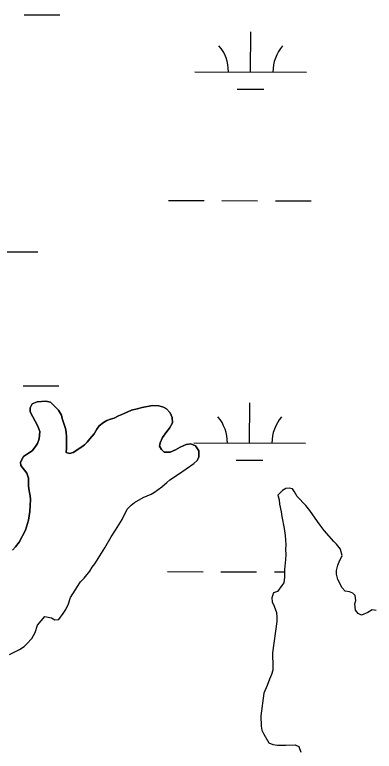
# Model space of a CAD drawing. Extents: x 3161665 to 3199565, y 885729 to 911164.
# Drawn here: x 3172367 to 3172689, y 907227 to 907887 of the extents above; entities that cross this region are included whole.
import ezdxf

# ---------------------------------------------------------------- set-up
doc = ezdxf.new("R2010")
doc.units = 0
for name, color, linetype in [('V-SITE-VEGE', 7, 'Continuous'), ('V-TOPO-SHOR', 7, 'Continuous'), ('V-WETL-SWMP', 7, 'Continuous')]:
    doc.layers.add(name, color=color, linetype=linetype)

msp = doc.modelspace()

# ---------------------------------------------------------------- linework, layer by layer
at = {"layer": 'V-SITE-VEGE'}
for p, q in [((3172394.62, 907540.35), (3172386.83, 907539.99)), ((3172398.81, 907539.73), (3172394.62, 907540.35)), ((3172380.82, 907534.64), (3172380.6, 907531.05)), ((3172382.43, 907538.22), (3172380.82, 907534.64)), ((3172386.83, 907539.99), (3172382.43, 907538.22)), ((3172403.17, 907535.51), (3172398.81, 907539.73)), ((3172406.15, 907532.3), (3172403.17, 907535.51)), ((3172481.2, 907534.88), (3172476.8, 907533.5)), ((3172490.39, 907536.62), (3172481.2, 907534.88)), ((3172496.18, 907536.39), (3172490.39, 907536.62)), ((3172500.16, 907534.97), (3172496.18, 907536.39)), ((3172502.95, 907533.76), (3172500.16, 907534.97)), ((3172506.12, 907530.15), (3172502.95, 907533.76)), ((3172380.6, 907531.05), (3172387.71, 907518.03)), ((3172408.92, 907527.89), (3172406.15, 907532.3)), ((3172409.5, 907524.9), (3172408.92, 907527.89)), ((3172459.81, 907527.41), (3172456, 907525.24)), ((3172462.81, 907528.39), (3172459.81, 907527.41)), ((3172465.61, 907529.77), (3172462.81, 907528.39)), ((3172471.61, 907532.33), (3172465.61, 907529.77)), ((3172476.8, 907533.5), (3172471.61, 907532.33)), ((3172508.09, 907525.75), (3172506.12, 907530.15)), ((3172412.25, 907515.9), (3172409.5, 907524.9)), ((3172446.4, 907521.3), (3172442.59, 907518.33)), ((3172449.41, 907523.28), (3172446.4, 907521.3)), ((3172452.61, 907524.46), (3172449.41, 907523.28)), ((3172456, 907525.24), (3172452.61, 907524.46)), ((3172505.65, 907516.18), (3172508.27, 907521.15)), ((3172508.27, 907521.15), (3172508.09, 907525.75)), ((3172387.71, 907518.03), (3172389.48, 907513.43)), ((3172412.83, 907512.71), (3172412.25, 907515.9)), ((3172440.58, 907515.34), (3172438.16, 907511.17)), ((3172442.59, 907518.33), (3172440.58, 907515.34)), ((3172503.23, 907513.2), (3172505.65, 907516.18)), ((3172389.48, 907513.43), (3172388.65, 907506.65)), ((3172413.2, 907508.51), (3172412.83, 907512.71)), ((3172413.14, 907498.34), (3172413.2, 907508.51)), ((3172438.16, 907511.17), (3172434.15, 907506.8)), ((3172497.19, 907503.25), (3172499.41, 907507.83)), ((3172499.41, 907507.83), (3172503.23, 907513.2)), ((3172387.23, 907502.47), (3172385.61, 907499.89)), ((3172388.65, 907506.65), (3172387.23, 907502.47)), ((3172429.53, 907501.44), (3172427.12, 907499.45)), ((3172431.74, 907503.82), (3172429.53, 907501.44)), ((3172434.15, 907506.8), (3172431.74, 907503.82)), ((3172496.58, 907500.27), (3172497.19, 907503.25)), ((3172520.53, 907501.53), (3172515.33, 907499.16)), ((3172524.93, 907502.1), (3172520.53, 907501.53)), ((3172528.91, 907500.48), (3172524.93, 907502.1)), ((3172382.4, 907496.11), (3172378.39, 907493.14)), ((3172385.61, 907499.89), (3172382.4, 907496.11)), ((3172412.93, 907494.54), (3172413.14, 907498.34)), ((3172416.11, 907493.53), (3172412.93, 907494.54)), ((3172419.11, 907494.51), (3172416.11, 907493.53)), ((3172427.12, 907499.45), (3172419.11, 907494.51)), ((3172498.56, 907497.26), (3172496.58, 907500.27)), ((3172500.94, 907494.85), (3172498.56, 907497.26)), ((3172506.12, 907494.82), (3172500.94, 907494.85)), ((3172510.93, 907496.79), (3172506.12, 907494.82)), ((3172515.33, 907499.16), (3172510.93, 907496.79)), ((3172531.88, 907496.08), (3172528.91, 907500.48)), ((3172532.05, 907490.49), (3172531.88, 907496.08)), ((3172374.59, 907490.97), (3172372.16, 907485.79)), ((3172378.39, 907493.14), (3172374.59, 907490.97)), ((3172527.42, 907484.73), (3172530.63, 907487.7)), ((3172530.63, 907487.7), (3172531.4, 907489.22)), ((3172531.4, 907489.22), (3172532.05, 907490.49)), ((3172372.16, 907485.79), (3172372.35, 907482.79)), ((3172372.35, 907482.79), (3172377.7, 907475.98)), ((3172513.8, 907475.02), (3172527.42, 907484.73)), ((3172377.7, 907475.98), (3172379.07, 907471.38)), ((3172505.99, 907469.88), (3172513.8, 907475.02)), ((3172379.07, 907471.38), (3172379.05, 907467.39)), ((3172498.77, 907463.73), (3172503.18, 907467.7)), ((3172503.18, 907467.7), (3172505.99, 907469.88)), ((3172379.05, 907467.39), (3172379.23, 907464.2)), ((3172379.23, 907464.2), (3172379.8, 907460)), ((3172492.16, 907458.98), (3172498.77, 907463.73)), ((3172609.9, 907462.13), (3172607.1, 907460.55)), ((3172612.9, 907462.51), (3172609.9, 907462.13)), ((3172615.89, 907461.9), (3172612.9, 907462.51)), ((3172617.87, 907459.09), (3172615.89, 907461.9)), ((3172379.8, 907460), (3172380.78, 907455.61)), ((3172380.78, 907455.61), (3172380.96, 907452.21)), ((3172481.95, 907454.25), (3172489.15, 907457)), ((3172489.15, 907457), (3172492.16, 907458.98)), ((3172604, 907457.29), (3172602.79, 907456.28)), ((3172602.79, 907456.28), (3172603.08, 907455.5)), ((3172603.08, 907455.5), (3172603.86, 907452.19)), ((3172607.1, 907460.55), (3172604, 907457.29)), ((3172620.04, 907455.09), (3172617.87, 907459.09)), ((3172627.79, 907447.06), (3172620.04, 907455.09)), ((3172380.96, 907452.21), (3172380.5, 907441.64)), ((3172471.14, 907447.32), (3172474.14, 907449.7)), ((3172474.14, 907449.7), (3172481.95, 907454.25)), ((3172603.86, 907452.19), (3172604.44, 907448.19)), ((3172604.44, 907448.19), (3172605.8, 907441.4)), ((3172380.5, 907441.64), (3172379.26, 907433.86)), ((3172463.08, 907434.39), (3172467.72, 907443.54)), ((3172467.72, 907443.54), (3172471.14, 907447.32)), ((3172605.8, 907441.4), (3172606.37, 907437)), ((3172631.55, 907442.45), (3172627.79, 907447.06)), ((3172638.48, 907432.63), (3172631.55, 907442.45)), ((3172606.37, 907437), (3172608.51, 907426.21)), ((3172379.26, 907433.86), (3172376.41, 907424.7)), ((3172457.24, 907424.85), (3172463.08, 907434.39)), ((3172640.65, 907429.23), (3172638.48, 907432.63)), ((3172644.22, 907424.42), (3172640.65, 907429.23)), ((3172376.41, 907424.7), (3172370.77, 907413.95)), ((3172453.21, 907418.88), (3172457.24, 907424.85)), ((3172608.51, 907426.21), (3172609.27, 907420.02)), ((3172653.15, 907414.59), (3172644.22, 907424.42)), ((3172447.57, 907409.13), (3172453.21, 907418.88)), ((3172609.27, 907420.02), (3172610.02, 907411.84)), ((3172367.55, 907409.98), (3172364.74, 907407)), ((3172370.77, 907413.95), (3172367.55, 907409.98)), ((3172438.71, 907394.61), (3172447.57, 907409.13)), ((3172610.02, 907411.84), (3172609.8, 907407.85)), ((3172655.33, 907412.38), (3172653.15, 907414.59)), ((3172658.91, 907407.81), (3172655.33, 907412.38)), ((3172609.97, 907402.86), (3172609.75, 907398.47)), ((3172609.8, 907407.85), (3172609.97, 907402.86)), ((3172657.83, 907396.6), (3172660.46, 907402.18)), ((3172659.09, 907407.57), (3172658.91, 907407.81)), ((3172660.46, 907402.18), (3172659.09, 907407.57)), ((3172609.75, 907398.47), (3172608.9, 907389.49)), ((3172656.62, 907393.42), (3172657.83, 907396.6)), ((3172434.28, 907388.05), (3172436.3, 907391.63)), ((3172436.3, 907391.63), (3172438.71, 907394.61)), ((3172608.9, 907389.49), (3172608.86, 907382.71)), ((3172655.38, 907385.44), (3172655.4, 907388.83)), ((3172655.4, 907388.83), (3172656.62, 907393.42)), ((3172425.85, 907378.52), (3172429.26, 907381.9)), ((3172429.26, 907381.9), (3172434.28, 907388.05)), ((3172608.86, 907382.71), (3172608.04, 907377.72)), ((3172656.75, 907380.64), (3172655.38, 907385.44)), ((3172423.03, 907374.35), (3172425.85, 907378.52)), ((3172606.43, 907375.14), (3172602.6, 907369.97)), ((3172608.04, 907377.72), (3172606.43, 907375.14)), ((3172660.5, 907373.04), (3172656.75, 907380.64)), ((3172416.99, 907364.6), (3172423.03, 907374.35)), ((3172599, 907368.59), (3172597.38, 907364.21)), ((3172602.6, 907369.97), (3172599, 907368.59)), ((3172663.28, 907370.23), (3172660.5, 907373.04)), ((3172667.06, 907369.61), (3172663.28, 907370.23)), ((3172670.05, 907368.4), (3172667.06, 907369.61)), ((3172414.96, 907358.83), (3172416.99, 907364.6)), ((3172597.38, 907364.21), (3172597.76, 907360.62)), ((3172672.23, 907366.19), (3172670.05, 907368.4)), ((3172672.81, 907361.79), (3172672.23, 907366.19)), ((3172412.74, 907353.84), (3172414.96, 907358.83)), ((3172597.76, 907360.62), (3172599.54, 907356.62)), ((3172599.54, 907356.62), (3172601.5, 907351.02)), ((3172672, 907358.8), (3172672.81, 907361.79)), ((3172672.56, 907353.21), (3172672, 907358.8)), ((3172406.5, 907344.9), (3172410.32, 907350.07)), ((3172410.32, 907350.07), (3172412.74, 907353.84)), ((3172601.5, 907351.02), (3172601.88, 907346.62)), ((3172674.74, 907350.01), (3172672.56, 907353.21)), ((3172677.72, 907348.6), (3172674.74, 907350.01)), ((3172683.52, 907351.16), (3172677.72, 907348.6)), ((3172687.33, 907353.53), (3172683.52, 907351.16)), ((3172691.12, 907352.91), (3172687.33, 907353.53)), ((3172387.32, 907339.82), (3172393.75, 907347.37)), ((3172393.75, 907347.37), (3172399.73, 907346.34)), ((3172399.73, 907346.34), (3172402.91, 907344.32)), ((3172402.91, 907344.32), (3172406.5, 907344.9)), ((3172601.86, 907342.83), (3172597.91, 907314.91)), ((3172601.88, 907346.62), (3172601.86, 907342.83)), ((3172385.08, 907333.05), (3172387.32, 907339.82)), ((3172382.06, 907327.68), (3172385.08, 907333.05)), ((3172375.24, 907320.53), (3172377.84, 907322.91)), ((3172377.84, 907322.91), (3172382.06, 907327.68)), ((3172362.22, 907313.42), (3172371.03, 907317.96)), ((3172371.03, 907317.96), (3172375.24, 907320.53)), ((3172597.91, 907314.91), (3172597.89, 907311.52)), ((3172597.89, 907311.52), (3172598.25, 907305.33)), ((3172598.25, 907305.33), (3172598.22, 907299.35)), ((3172598.22, 907299.35), (3172597, 907295.36)), ((3172595.38, 907291.38), (3172593.36, 907285.6)), ((3172597, 907295.36), (3172595.38, 907291.38)), ((3172593.36, 907285.6), (3172590.32, 907278.63)), ((3172590.32, 907278.63), (3172587.61, 907258.29)), ((3172587.61, 907258.29), (3172587.77, 907249.11)), ((3172587.77, 907249.11), (3172588.54, 907245.51)), ((3172588.54, 907245.51), (3172590.12, 907241.91)), ((3172590.12, 907241.91), (3172594.86, 907234.1)), ((3172594.86, 907234.1), (3172598.25, 907232.69)), ((3172598.25, 907232.69), (3172602.44, 907232.07)), ((3172602.44, 907232.07), (3172610.02, 907232.03)), ((3172610.02, 907232.03), (3172618.41, 907232.38)), ((3172618.41, 907232.38), (3172621.59, 907230.96)), ((3172621.59, 907230.96), (3172623.36, 907225.76))]:
    msp.add_line(p, q, dxfattribs=at)
at = {"layer": 'V-TOPO-SHOR'}
for p, q in [((3172604, 907457.29), (3172602.79, 907456.28)), ((3172602.79, 907456.28), (3172603.08, 907455.51))]:
    msp.add_line(p, q, dxfattribs=at)
for points in [[(3172364.74, 907407), (3172367.55, 907409.98), (3172370.77, 907413.95), (3172376.41, 907424.7), (3172379.26, 907433.86), (3172380.5, 907441.64), (3172380.96, 907452.21), (3172380.78, 907455.61), (3172379.8, 907460), (3172379.23, 907464.2), (3172379.05, 907467.39), (3172379.07, 907471.38), (3172377.7, 907475.98), (3172372.35, 907482.79), (3172372.16, 907485.79), (3172374.59, 907490.97), (3172378.39, 907493.14), (3172382.4, 907496.11), (3172385.61, 907499.89), (3172387.23, 907502.47), (3172388.65, 907506.65), (3172389.48, 907513.43), (3172387.71, 907518.03), (3172380.6, 907531.05), (3172380.82, 907534.64), (3172382.43, 907538.22), (3172386.83, 907539.99), (3172394.62, 907540.35), (3172398.81, 907539.73), (3172403.17, 907535.51)], [(3172403.17, 907535.51), (3172406.15, 907532.3), (3172408.92, 907527.89), (3172409.5, 907524.9), (3172412.25, 907515.9), (3172412.83, 907512.71), (3172413.2, 907508.51), (3172413.14, 907498.34), (3172412.93, 907494.54), (3172416.11, 907493.53), (3172419.11, 907494.51), (3172427.12, 907499.45), (3172429.53, 907501.44), (3172431.74, 907503.82), (3172434.15, 907506.8), (3172438.16, 907511.17), (3172440.58, 907515.34), (3172442.59, 907518.33), (3172446.4, 907521.3), (3172449.41, 907523.28), (3172452.61, 907524.46), (3172456, 907525.24), (3172459.81, 907527.41), (3172462.81, 907528.39), (3172465.61, 907529.77), (3172471.61, 907532.33), (3172476.8, 907533.5), (3172481.2, 907534.88), (3172490.39, 907536.62), (3172496.18, 907536.39), (3172500.16, 907534.97), (3172502.95, 907533.76), (3172506.12, 907530.15), (3172508.09, 907525.75), (3172508.27, 907521.15), (3172505.65, 907516.18), (3172503.23, 907513.2), (3172499.41, 907507.83), (3172497.19, 907503.25), (3172496.58, 907500.26), (3172498.56, 907497.26), (3172500.94, 907494.85), (3172506.12, 907494.82), (3172510.93, 907496.79), (3172515.33, 907499.16), (3172520.53, 907501.53), (3172524.93, 907502.1), (3172528.91, 907500.48), (3172531.88, 907496.08), (3172532.05, 907490.49), (3172531.4, 907489.22)], [(3172362.22, 907313.42), (3172371.03, 907317.96), (3172375.24, 907320.53), (3172377.84, 907322.91), (3172382.06, 907327.68), (3172385.08, 907333.05), (3172387.32, 907339.82), (3172393.75, 907347.37), (3172399.73, 907346.34), (3172402.91, 907344.32), (3172406.5, 907344.9), (3172410.32, 907350.07), (3172412.74, 907353.85), (3172414.96, 907358.83), (3172416.99, 907364.6), (3172423.03, 907374.35), (3172425.85, 907378.52), (3172429.26, 907381.9), (3172434.28, 907388.05), (3172436.3, 907391.63), (3172438.71, 907394.61), (3172447.57, 907409.13), (3172453.21, 907418.88), (3172457.24, 907424.85), (3172463.08, 907434.39), (3172467.72, 907443.55), (3172471.14, 907447.32), (3172474.14, 907449.7), (3172481.95, 907454.25), (3172489.15, 907457), (3172492.16, 907458.98), (3172498.77, 907463.73), (3172503.18, 907467.7), (3172505.99, 907469.88), (3172513.8, 907475.02), (3172527.42, 907484.73), (3172530.63, 907487.7), (3172531.4, 907489.22)], [(3172658.91, 907407.81), (3172655.33, 907412.38), (3172653.15, 907414.59), (3172644.22, 907424.42), (3172640.65, 907429.23), (3172638.48, 907432.63), (3172631.55, 907442.45), (3172627.78, 907447.06), (3172620.04, 907455.09), (3172617.87, 907459.09), (3172615.89, 907461.9), (3172612.9, 907462.51), (3172609.9, 907462.13), (3172607.1, 907460.55), (3172604, 907457.29)], [(3172603.08, 907455.51), (3172603.86, 907452.19), (3172604.44, 907448.19), (3172605.8, 907441.4), (3172606.37, 907437), (3172608.51, 907426.21), (3172609.27, 907420.02), (3172610.02, 907411.84), (3172609.8, 907407.85), (3172609.97, 907402.86), (3172609.75, 907398.47), (3172608.9, 907389.49), (3172608.86, 907382.71), (3172608.04, 907377.72), (3172606.43, 907375.14), (3172602.6, 907369.97), (3172599.01, 907368.59), (3172597.38, 907364.21), (3172597.76, 907360.62), (3172599.54, 907356.62), (3172601.5, 907351.02), (3172601.88, 907346.62), (3172601.86, 907342.83), (3172597.91, 907314.91), (3172597.89, 907311.52), (3172598.25, 907305.33), (3172598.22, 907299.35), (3172597, 907295.36), (3172595.38, 907291.38), (3172593.36, 907285.6), (3172590.32, 907278.63), (3172587.61, 907258.29), (3172587.76, 907249.11), (3172588.54, 907245.51), (3172590.12, 907241.91), (3172594.86, 907234.1), (3172598.25, 907232.69), (3172602.44, 907232.07), (3172610.02, 907232.03), (3172618.41, 907232.38), (3172621.59, 907230.96), (3172623.36, 907225.76)], [(3172691.12, 907352.91), (3172687.33, 907353.53), (3172683.52, 907351.16), (3172677.72, 907348.6), (3172674.74, 907350.01), (3172672.56, 907353.21), (3172672, 907358.8), (3172672.81, 907361.79), (3172672.23, 907366.19), (3172670.05, 907368.4), (3172667.06, 907369.61), (3172663.28, 907370.23), (3172660.5, 907373.04), (3172656.75, 907380.64), (3172655.38, 907385.44), (3172655.4, 907388.83), (3172656.62, 907393.42), (3172657.83, 907396.6), (3172660.46, 907402.18), (3172659.09, 907407.57), (3172658.91, 907407.81)]]:
    msp.add_lwpolyline(points, dxfattribs=at)
at = {"layer": 'V-WETL-SWMP'}
for p, q in [((3172375.26, 907886.91), (3172407.26, 907886.82)), ((3172578.44, 907835.61), (3172578.54, 907871.61)), ((3172528.44, 907835.75), (3172628.44, 907835.47)), ((3172566.4, 907820.21), (3172590.4, 907820.14)), ((3172504.71, 907720.38), (3172536.71, 907720.29)), ((3172552.71, 907720.25), (3172584.71, 907720.16)), ((3172600.71, 907720.11), (3172632.71, 907720.02)), ((3172287.52, 907674.55), (3172387.52, 907674.27)), ((3172374.34, 907554.24), (3172406.34, 907554.15)), ((3172577.52, 907502.93), (3172577.62, 907538.93)), ((3172527.52, 907503.07), (3172627.52, 907502.8)), ((3172565.48, 907487.54), (3172589.48, 907487.47)), ((3172503.79, 907387.7), (3172535.79, 907387.62)), ((3172551.79, 907387.57), (3172583.79, 907387.48)), ((3172599.79, 907387.44), (3172608.89, 907387.41))]:
    msp.add_line(p, q, dxfattribs=at)
for points in [[(3172393.75, 907347.37), (3172399.73, 907346.34), (3172402.91, 907344.32), (3172406.5, 907344.9), (3172410.32, 907350.07), (3172412.74, 907353.85), (3172414.96, 907358.82), (3172416.99, 907364.6), (3172423.03, 907374.35), (3172425.85, 907378.52), (3172429.26, 907381.9), (3172434.28, 907388.05), (3172436.3, 907391.63), (3172438.71, 907394.61), (3172447.57, 907409.13), (3172453.22, 907418.88), (3172457.24, 907424.85), (3172463.08, 907434.39), (3172467.72, 907443.55), (3172471.14, 907447.32), (3172474.14, 907449.7), (3172481.95, 907454.25), (3172489.15, 907457), (3172492.16, 907458.98), (3172498.77, 907463.73), (3172503.18, 907467.7), (3172505.99, 907469.88), (3172513.8, 907475.02), (3172527.42, 907484.73), (3172530.63, 907487.7), (3172531.4, 907489.22), (3172532.05, 907490.49), (3172531.88, 907496.08), (3172528.91, 907500.48), (3172524.93, 907502.1), (3172520.53, 907501.53), (3172515.33, 907499.16), (3172510.93, 907496.79), (3172506.13, 907494.82), (3172500.94, 907494.85), (3172498.56, 907497.26), (3172496.58, 907500.26), (3172497.19, 907503.25), (3172499.41, 907507.83), (3172503.23, 907513.2), (3172505.65, 907516.18), (3172508.27, 907521.15), (3172508.09, 907525.75), (3172506.12, 907530.15), (3172502.95, 907533.76), (3172500.16, 907534.97), (3172496.18, 907536.39), (3172490.39, 907536.62), (3172481.2, 907534.88), (3172476.81, 907533.5), (3172471.61, 907532.33), (3172465.61, 907529.77), (3172462.81, 907528.39), (3172459.81, 907527.41), (3172456, 907525.24), (3172452.61, 907524.46), (3172449.41, 907523.28), (3172446.4, 907521.3), (3172442.59, 907518.33), (3172440.58, 907515.34), (3172438.16, 907511.17), (3172434.15, 907506.8), (3172431.74, 907503.82), (3172429.53, 907501.44), (3172427.12, 907499.45), (3172419.11, 907494.51), (3172416.11, 907493.53), (3172412.93, 907494.54), (3172413.15, 907498.33), (3172413.2, 907508.51), (3172412.83, 907512.71), (3172412.25, 907515.9), (3172409.5, 907524.9), (3172408.92, 907527.89), (3172406.15, 907532.3), (3172403.17, 907535.51), (3172398.81, 907539.73), (3172394.62, 907540.35), (3172386.83, 907539.99), (3172382.43, 907538.22), (3172380.82, 907534.64), (3172380.6, 907531.05), (3172387.71, 907518.03), (3172389.48, 907513.43), (3172388.65, 907506.65), (3172387.22, 907502.47), (3172385.61, 907499.88), (3172382.4, 907496.11), (3172378.39, 907493.14), (3172374.59, 907490.97), (3172372.16, 907485.79), (3172372.35, 907482.8), (3172377.7, 907475.98), (3172379.07, 907471.38), (3172379.05, 907467.39), (3172379.23, 907464.2)], [(3172379.23, 907464.2), (3172379.8, 907460), (3172380.78, 907455.61), (3172380.96, 907452.21), (3172380.5, 907441.64), (3172379.26, 907433.86), (3172376.41, 907424.7), (3172370.77, 907413.95), (3172367.55, 907409.98), (3172364.74, 907407)], [(3172691.12, 907352.91), (3172687.33, 907353.53), (3172683.53, 907351.16), (3172677.72, 907348.6), (3172674.74, 907350.01), (3172672.56, 907353.21), (3172671.99, 907358.81), (3172672.81, 907361.79), (3172672.23, 907366.19), (3172670.05, 907368.4), (3172667.06, 907369.61), (3172663.28, 907370.23), (3172660.5, 907373.04), (3172656.75, 907380.64), (3172655.38, 907385.44), (3172655.4, 907388.83), (3172656.62, 907393.42), (3172657.83, 907396.6), (3172660.46, 907402.18), (3172659.09, 907407.57), (3172658.91, 907407.81), (3172655.33, 907412.38), (3172653.15, 907414.59), (3172644.22, 907424.42), (3172640.65, 907429.23), (3172638.48, 907432.63), (3172631.55, 907442.45), (3172627.78, 907447.06), (3172620.04, 907455.09), (3172617.87, 907459.09), (3172615.89, 907461.9), (3172612.9, 907462.51), (3172609.9, 907462.13), (3172607.1, 907460.55), (3172602.79, 907456.28), (3172603.86, 907452.18), (3172604.44, 907448.19), (3172605.8, 907441.4), (3172606.37, 907437), (3172608.51, 907426.21), (3172609.27, 907420.02), (3172610.02, 907411.84), (3172609.8, 907407.85), (3172609.97, 907402.86), (3172609.75, 907398.47), (3172608.9, 907389.49), (3172608.86, 907382.71), (3172608.04, 907377.72), (3172606.43, 907375.14), (3172602.61, 907369.97), (3172599.01, 907368.59), (3172597.39, 907364.21), (3172597.76, 907360.62), (3172599.54, 907356.61), (3172601.5, 907351.02), (3172601.88, 907346.62), (3172601.86, 907342.83), (3172597.91, 907314.91), (3172597.89, 907311.52), (3172598.25, 907305.33), (3172598.22, 907299.34), (3172597, 907295.36), (3172595.38, 907291.38), (3172593.36, 907285.6), (3172590.32, 907278.63), (3172587.61, 907258.29), (3172587.76, 907249.11), (3172588.54, 907245.51), (3172590.12, 907241.91), (3172594.86, 907234.1), (3172598.25, 907232.69), (3172602.44, 907232.07), (3172610.02, 907232.02), (3172618.4, 907232.38), (3172621.59, 907230.96), (3172623.36, 907225.76)], [(3172362.22, 907313.42), (3172371.03, 907317.96), (3172375.24, 907320.53), (3172377.84, 907322.91), (3172382.06, 907327.68), (3172385.08, 907333.05), (3172387.32, 907339.82), (3172393.75, 907347.37)]]:
    msp.add_lwpolyline(points, dxfattribs=at)
for centre, start, end in [((3172523.2, 907836.23), 359.06985, 40.6135), ((3172633.68, 907835.93), 139.06984, 180.6135), ((3172522.28, 907503.56), 359.06985, 40.6135), ((3172632.76, 907503.26), 139.06984, 180.6135)]:
    msp.add_arc(centre, 35.25, start, end, dxfattribs=at)

doc.saveas('drawing.dxf')
